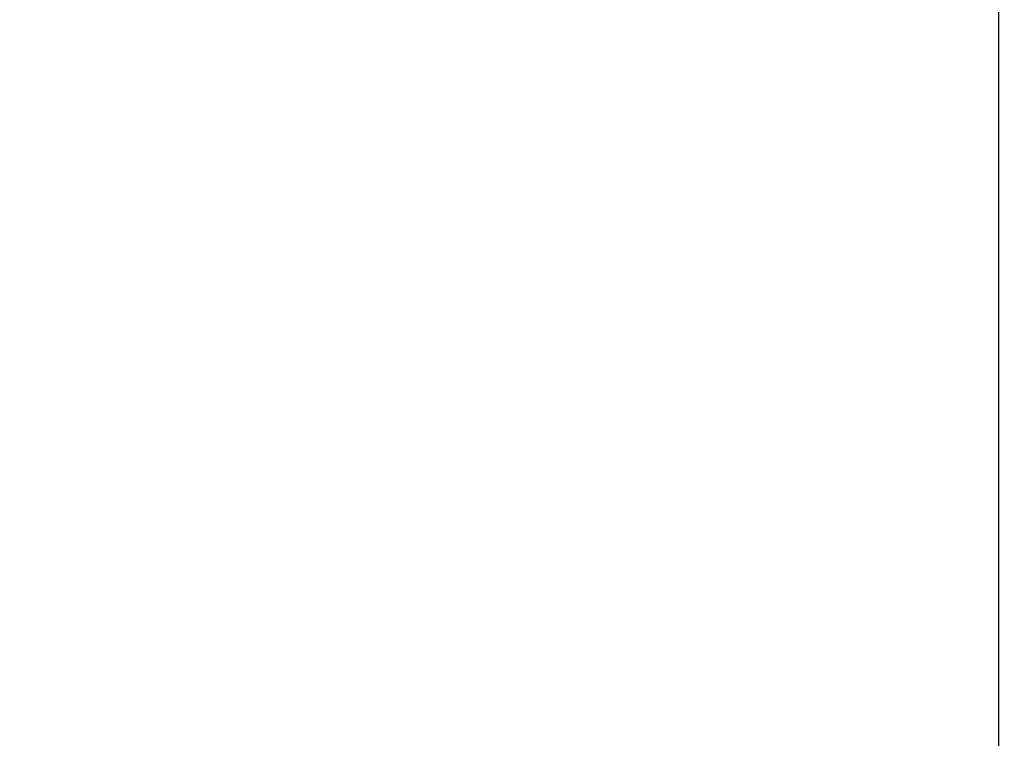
# Model space of a CAD drawing. Header units: millimetres. Extents: x -345 to 345, y -345 to 345.
# Tile 543 of 656: x -12 to 0, y -237 to -228. Entities that reach past the tile are written whole.
import ezdxf

# ---------------------------------------------------------------- set-up
doc = ezdxf.new("R2010")
doc.units = ezdxf.units.MM
doc.header["$MEASUREMENT"] = 0
doc.layers.add('IGES level 10000', color=7, linetype='Continuous', true_color=0x000000)

msp = doc.modelspace()

# ---------------------------------------------------------------- linework, layer by layer
at = {"layer": 'IGES level 10000'}
for p, q in [((0, 343, 978.784), (0, -343, 978.784)), ((0, 327.317, 968.784), (0, -327.317, 968.784))]:
    msp.add_line(p, q, dxfattribs=at)
for centre, radius, start, end in [((0, 0, 977.143), 344.967, 61.35211, 241.35211), ((0, 0, 974.913), 343.707, 61.35211, 241.35211), ((0, 0, 974.913), 343.707, 61.35211, 241.35211), ((0, 0, 978.784), 343, 61.35211, 241.35211), ((0, 0, 978.784), 343, 61.35211, 241.35211), ((0, 0, 971.881), 335.689, 61.35211, 241.35211), ((0, 0, 968.848), 327.671, 61.35211, 241.35211), ((0, 0, 968.848), 327.671, 61.35211, 241.35211), ((0, 0, 968.8), 327.497, 61.35211, 241.35211), ((0, 0, 968.784), 327.317, 61.35211, 241.35211), ((0, 0, 968.784), 327.317, 61.35211, 241.35211), ((0, 0, 977.143), 344.967, 241.35211, 61.35211), ((0, 0, 974.913), 343.707, 241.35211, 61.35211), ((0, 0, 974.913), 343.707, 241.35211, 61.35211), ((0, 0, 978.784), 343, 241.35211, 61.35211), ((0, 0, 978.784), 343, 241.35211, 61.35211), ((0, 0, 971.881), 335.689, 241.35211, 61.35211), ((0, 0, 968.848), 327.671, 241.35211, 61.35211), ((0, 0, 968.848), 327.671, 241.35211, 61.35211), ((0, 0, 968.8), 327.497, 241.35211, 61.35211), ((0, 0, 968.784), 327.317, 241.35211, 61.35211), ((0, 0, 968.784), 327.317, 241.35211, 61.35211)]:
    msp.add_arc(centre, radius, start, end, dxfattribs=at)

doc.saveas('drawing.dxf')
